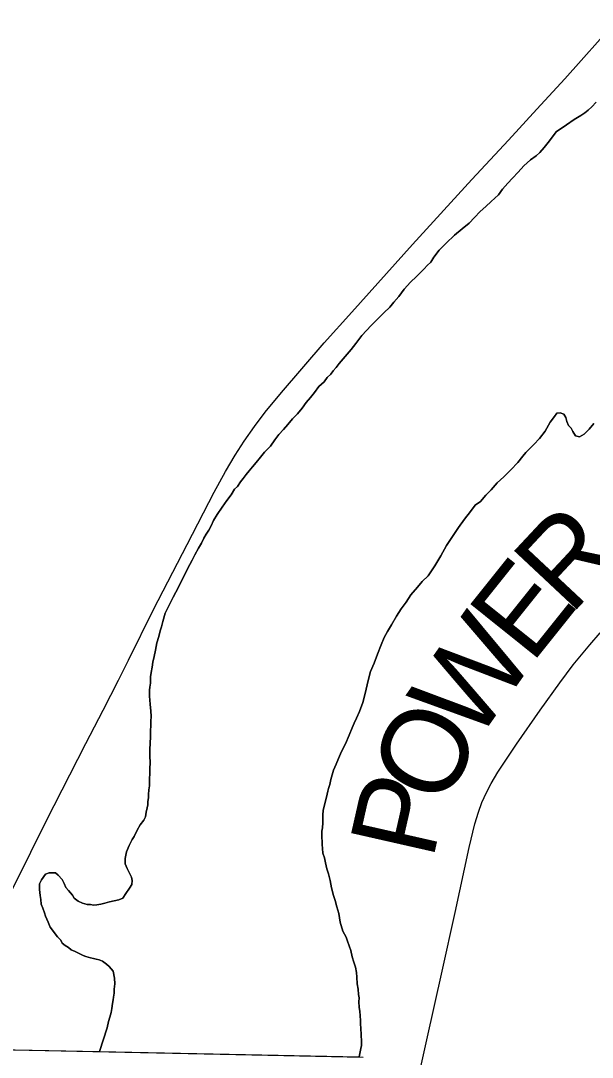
# Model space of a CAD drawing. Extents: x 2.1 to 73.9, y 4 to 26.
# Drawn here: x 47.0527 to 47.2423, y 20.2905 to 20.6341 of the extents above; entities that cross this region are included whole.
import ezdxf

# ---------------------------------------------------------------- set-up
doc = ezdxf.new("R2010")
doc.units = 0
for name, color, linetype in [('GM_X_County_Road', 7, 'Continuous'), ('GM_X_County_Road_Text', 7, 'Continuous'), ('GM_X_Major_River', 7, 'Continuous'), ('GM_X_Minor_River', 7, 'Continuous'), ('GM_X_State_Route', 7, 'Continuous')]:
    doc.layers.add(name, color=color, linetype=linetype)

msp = doc.modelspace()

# ---------------------------------------------------------------- linework, layer by layer
at = {"layer": 'GM_X_County_Road'}
msp.add_lwpolyline([(47.18541, 20.28734), (47.18739, 20.29636), (47.19253, 20.31909), (47.1968, 20.33852), (47.20147, 20.36009), (47.20339, 20.36792), (47.20453, 20.37177), (47.20571, 20.37494), (47.20722, 20.37831), (47.20881, 20.38131), (47.21105, 20.38501), (47.21723, 20.39432), (47.22501, 20.40556), (47.23154, 20.41463), (47.23602, 20.42058), (47.24154, 20.42728), (47.245, 20.43126)], dxfattribs=at)
at = {"layer": 'GM_X_Major_River'}
for p, q in [((47.16629, 20.29043), (46.98465, 20.29429)), ((47.07888, 20.29241), (47.16496, 20.29065))]:
    msp.add_line(p, q, dxfattribs=at)
for points in [[(47.24357, 20.60704), (47.24219, 20.60556), (47.24101, 20.60446), (47.23984, 20.60355), (47.23848, 20.60264), (47.23634, 20.60138), (47.23381, 20.59956), (47.23031, 20.59721), (47.22812, 20.59424), (47.22633, 20.59201), (47.22494, 20.59035), (47.22377, 20.58924), (47.22182, 20.58798), (47.21966, 20.58596), (47.21769, 20.58393), (47.21592, 20.5819), (47.21434, 20.58024), (47.21256, 20.5782), (47.21117, 20.57635), (47.20881, 20.57414), (47.20705, 20.57249), (47.20509, 20.57084), (47.20331, 20.56881), (47.20154, 20.56697), (47.19919, 20.56514), (47.19665, 20.56295), (47.1939, 20.56037), (47.19154, 20.55798), (47.18975, 20.55575)], [(47.18975, 20.55575), (47.19154, 20.55798), (47.1939, 20.56037), (47.19665, 20.56295), (47.19919, 20.56514), (47.20154, 20.56697), (47.20331, 20.56881), (47.20509, 20.57084), (47.20705, 20.57249), (47.20881, 20.57414), (47.21117, 20.57635), (47.21256, 20.5782), (47.21434, 20.58024), (47.21592, 20.5819), (47.21769, 20.58393), (47.21966, 20.58596), (47.22182, 20.58798), (47.22377, 20.58924), (47.22494, 20.59035), (47.22633, 20.59201), (47.22812, 20.59424), (47.23031, 20.59721), (47.23381, 20.59956), (47.23634, 20.60138), (47.23848, 20.60264), (47.23984, 20.60355), (47.24101, 20.60446), (47.24219, 20.60556), (47.24357, 20.60704)], [(47.18975, 20.55575), (47.18875, 20.55408), (47.18757, 20.55297), (47.18658, 20.55187), (47.1854, 20.55076), (47.18402, 20.54929), (47.18206, 20.54745), (47.17989, 20.54505), (47.1781, 20.54264), (47.17652, 20.54079), (47.17513, 20.53912), (47.17317, 20.53728), (47.1712, 20.53526), (47.16903, 20.53305), (47.16588, 20.52973), (47.16389, 20.52713), (47.1623, 20.52509), (47.15835, 20.52047), (47.15735, 20.51917), (47.15637, 20.51806), (47.15557, 20.51695), (47.15439, 20.51584), (47.15339, 20.51436), (47.15163, 20.51289), (47.15023, 20.51085), (47.14885, 20.50918), (47.14746, 20.50752), (47.14607, 20.50566), (47.14449, 20.50381), (47.14291, 20.50215), (47.14133, 20.5003), (47.13994, 20.49863), (47.13836, 20.49697), (47.13697, 20.49512), (47.13557, 20.49307), (47.1336, 20.49105), (47.13222, 20.48938), (47.13083, 20.48771), (47.12964, 20.48623), (47.12846, 20.48494), (47.12746, 20.48364), (47.12647, 20.48234), (47.12567, 20.48123), (47.12467, 20.47974), (47.12369, 20.47882), (47.12249, 20.47696), (47.1211, 20.4751), (47.1195, 20.47287), (47.1179, 20.47045), (47.11669, 20.4684), (47.11588, 20.46672), (47.11507, 20.46522), (47.11426, 20.46392), (47.11346, 20.46261), (47.11265, 20.46093), (47.11164, 20.45925), (47.11043, 20.45701), (47.10961, 20.45532), (47.1088, 20.45383), (47.10779, 20.45196), (47.10697, 20.45008), (47.10596, 20.44821), (47.10514, 20.44653), (47.10413, 20.44466), (47.10331, 20.44298), (47.10067, 20.43774), (47.09982, 20.43491), (47.09938, 20.43321), (47.09896, 20.4319), (47.09852, 20.43001), (47.09788, 20.42794), (47.09742, 20.42548), (47.09697, 20.4234), (47.09653, 20.42152), (47.09629, 20.41981), (47.09604, 20.41811), (47.0958, 20.41659), (47.09574, 20.4145), (47.0955, 20.41318), (47.09547, 20.41223), (47.09544, 20.41109), (47.09541, 20.41014), (47.09556, 20.40899), (47.0957, 20.40747), (47.09583, 20.40537), (47.09596, 20.40346), (47.09591, 20.40194), (47.09585, 20.40023), (47.09581, 20.3989), (47.09574, 20.39662), (47.09568, 20.39472), (47.0956, 20.39244), (47.09554, 20.39035), (47.09566, 20.38826), (47.09559, 20.38617), (47.09554, 20.38446), (47.09549, 20.38294), (47.09545, 20.38161), (47.09541, 20.38047), (47.09518, 20.37914), (47.09513, 20.37762)], [(47.09513, 20.37762), (47.09518, 20.37914), (47.09541, 20.38047), (47.09545, 20.38161), (47.09549, 20.38294), (47.09554, 20.38446), (47.09559, 20.38617), (47.09566, 20.38826), (47.09554, 20.39035), (47.0956, 20.39244), (47.09568, 20.39472), (47.09574, 20.39662), (47.09581, 20.3989), (47.09585, 20.40023), (47.09591, 20.40194), (47.09596, 20.40346), (47.09583, 20.40537), (47.0957, 20.40747), (47.09556, 20.40899), (47.09541, 20.41014), (47.09544, 20.41109), (47.09547, 20.41223), (47.0955, 20.41318), (47.09574, 20.4145), (47.0958, 20.41659), (47.09604, 20.41811), (47.09629, 20.41981), (47.09653, 20.42152), (47.09697, 20.4234), (47.09742, 20.42548), (47.09788, 20.42794), (47.09852, 20.43001), (47.09896, 20.4319), (47.09938, 20.43321), (47.09982, 20.43491), (47.10067, 20.43774), (47.10331, 20.44298), (47.10413, 20.44466), (47.10514, 20.44653), (47.10596, 20.44821), (47.10697, 20.45008), (47.10779, 20.45196), (47.1088, 20.45383), (47.10961, 20.45532), (47.11043, 20.45701), (47.11164, 20.45925), (47.11265, 20.46093), (47.11346, 20.46261), (47.11426, 20.46392), (47.11507, 20.46522), (47.11588, 20.46672), (47.11669, 20.4684), (47.1179, 20.47045), (47.1195, 20.47287), (47.1211, 20.4751), (47.12249, 20.47696), (47.12369, 20.47882), (47.12467, 20.47974), (47.12567, 20.48123), (47.12647, 20.48234), (47.12746, 20.48364), (47.12846, 20.48494), (47.12964, 20.48623), (47.13083, 20.48771), (47.13222, 20.48938), (47.1336, 20.49105), (47.13557, 20.49307), (47.13697, 20.49512), (47.13836, 20.49697), (47.13994, 20.49863), (47.14133, 20.5003), (47.14291, 20.50215), (47.14449, 20.50381), (47.14607, 20.50566), (47.14746, 20.50752), (47.14885, 20.50918), (47.15023, 20.51085), (47.15163, 20.51289), (47.15339, 20.51436), (47.15439, 20.51584), (47.15557, 20.51695), (47.15637, 20.51806), (47.15735, 20.51917), (47.15835, 20.52047), (47.1623, 20.52509), (47.16389, 20.52713), (47.16588, 20.52973), (47.16903, 20.53305), (47.1712, 20.53526), (47.17317, 20.53728), (47.17513, 20.53912), (47.17652, 20.54079), (47.1781, 20.54264), (47.17989, 20.54505), (47.18206, 20.54745), (47.18402, 20.54929), (47.1854, 20.55076), (47.18658, 20.55187), (47.18757, 20.55297), (47.18875, 20.55408), (47.18975, 20.55575)], [(47.18593, 20.44822), (47.1879, 20.45005), (47.1901, 20.4534), (47.19211, 20.45676), (47.19393, 20.46012), (47.19593, 20.4631), (47.19793, 20.46608), (47.19992, 20.46887), (47.20191, 20.47146), (47.2035, 20.4735), (47.20525, 20.47478), (47.20703, 20.47681), (47.20881, 20.47865), (47.21078, 20.48087), (47.21294, 20.48289), (47.2153, 20.48528), (47.21766, 20.48768), (47.21925, 20.48972), (47.22024, 20.49102), (47.22299, 20.49359), (47.22477, 20.49562), (47.22675, 20.49803), (47.22837, 20.50102), (47.22976, 20.50287), (47.23056, 20.50399), (47.23171, 20.50414), (47.23284, 20.50372), (47.23356, 20.50256), (47.2339, 20.50121), (47.23443, 20.49987), (47.23536, 20.49907), (47.23589, 20.49791), (47.2368, 20.49655), (47.23812, 20.49613), (47.23967, 20.49703), (47.24125, 20.49869), (47.24283, 20.50054)], [(47.24283, 20.50054), (47.24125, 20.49869), (47.23967, 20.49703), (47.23812, 20.49613), (47.2368, 20.49655), (47.23589, 20.49791), (47.23536, 20.49907), (47.23443, 20.49987), (47.2339, 20.50121), (47.23356, 20.50256), (47.23284, 20.50372), (47.23171, 20.50414), (47.23056, 20.50399), (47.22976, 20.50287), (47.22837, 20.50102), (47.22675, 20.49803), (47.22477, 20.49562), (47.22299, 20.49359), (47.22024, 20.49102), (47.21925, 20.48972), (47.21766, 20.48768), (47.2153, 20.48528), (47.21294, 20.48289), (47.21078, 20.48087), (47.20881, 20.47865), (47.20703, 20.47681), (47.20525, 20.47478), (47.2035, 20.4735), (47.20191, 20.47146), (47.19992, 20.46887), (47.19793, 20.46608), (47.19593, 20.4631), (47.19393, 20.46012), (47.19211, 20.45676), (47.1901, 20.4534), (47.1879, 20.45005), (47.18593, 20.44822)], [(47.16496, 20.29065), (47.16556, 20.29349), (47.16578, 20.29443), (47.16582, 20.29576), (47.16558, 20.30014), (47.16543, 20.30148), (47.16547, 20.30262), (47.16533, 20.30434), (47.16519, 20.30567), (47.16504, 20.3072), (47.16491, 20.30891), (47.16495, 20.31024), (47.1648, 20.31139), (47.16466, 20.31311), (47.16434, 20.31483), (47.16422, 20.31712), (47.16408, 20.31864), (47.16375, 20.32037), (47.16324, 20.32209), (47.16272, 20.32382), (47.16222, 20.32593), (47.16169, 20.32747), (47.16117, 20.32901), (47.16064, 20.33036), (47.15956, 20.3323), (47.15871, 20.33537), (47.15823, 20.33824), (47.15754, 20.34036), (47.15703, 20.34246), (47.15652, 20.34419), (47.15583, 20.34669), (47.15534, 20.34918), (47.15484, 20.35129), (47.15432, 20.35302), (47.15381, 20.35494), (47.15349, 20.35666), (47.15297, 20.3582), (47.15282, 20.35972), (47.15268, 20.36106), (47.15271, 20.36201), (47.15256, 20.36335), (47.15259, 20.3643), (47.15263, 20.36544), (47.15285, 20.36657), (47.15291, 20.36828), (47.15294, 20.36942), (47.15299, 20.37075), (47.15304, 20.37246), (47.15413, 20.3768), (47.15457, 20.37869), (47.15479, 20.37963), (47.15522, 20.38095), (47.15565, 20.38265), (47.15608, 20.38415), (47.15651, 20.38566), (47.15734, 20.38773), (47.15816, 20.3896), (47.15918, 20.39185), (47.16041, 20.39447), (47.16164, 20.39728), (47.16267, 20.39972), (47.16329, 20.40122), (47.16411, 20.40291), (47.16513, 20.40516), (47.16618, 20.40817), (47.16705, 20.41156), (47.16792, 20.41496), (47.16879, 20.41835), (47.17002, 20.42116), (47.17107, 20.42417), (47.17231, 20.42718), (47.17334, 20.42961), (47.17436, 20.43167), (47.17576, 20.43391), (47.17738, 20.43671), (47.17898, 20.43913), (47.18057, 20.44136), (47.18217, 20.44378), (47.18435, 20.44637), (47.18593, 20.44822)], [(47.18593, 20.44822), (47.18435, 20.44637), (47.18217, 20.44378), (47.18057, 20.44136), (47.17898, 20.43913), (47.17738, 20.43671), (47.17576, 20.43391), (47.17436, 20.43167), (47.17334, 20.42961), (47.17231, 20.42718), (47.17107, 20.42417), (47.17002, 20.42116), (47.16879, 20.41835), (47.16792, 20.41496), (47.16705, 20.41156), (47.16618, 20.40817), (47.16513, 20.40516), (47.16411, 20.40291), (47.16329, 20.40122), (47.16267, 20.39972), (47.16164, 20.39728), (47.16041, 20.39447), (47.15918, 20.39185), (47.15816, 20.3896), (47.15734, 20.38773), (47.15651, 20.38566), (47.15608, 20.38415), (47.15565, 20.38265), (47.15522, 20.38095), (47.15479, 20.37963), (47.15457, 20.37869), (47.15413, 20.3768), (47.15304, 20.37246), (47.15299, 20.37075), (47.15294, 20.36942), (47.15291, 20.36828), (47.15285, 20.36657), (47.15263, 20.36544), (47.15259, 20.3643), (47.15256, 20.36335), (47.15271, 20.36201), (47.15268, 20.36106), (47.15282, 20.35972), (47.15297, 20.3582), (47.15349, 20.35666), (47.15381, 20.35494), (47.15432, 20.35302), (47.15484, 20.35129), (47.15534, 20.34918), (47.15583, 20.34669), (47.15652, 20.34419), (47.15703, 20.34246), (47.15754, 20.34036), (47.15823, 20.33824), (47.15871, 20.33537), (47.15956, 20.3323), (47.16064, 20.33036), (47.16117, 20.32901), (47.16169, 20.32747), (47.16222, 20.32593), (47.16272, 20.32382), (47.16324, 20.32209), (47.16375, 20.32037), (47.16408, 20.31864), (47.16422, 20.31712), (47.16434, 20.31483), (47.16466, 20.31311), (47.1648, 20.31139), (47.16495, 20.31024), (47.16491, 20.30891), (47.16504, 20.3072), (47.16519, 20.30567), (47.16533, 20.30434), (47.16547, 20.30262), (47.16543, 20.30148), (47.16558, 20.30014), (47.16582, 20.29576), (47.16578, 20.29443), (47.16556, 20.29349), (47.16496, 20.29065)], [(47.09513, 20.37762), (47.09509, 20.37648), (47.09487, 20.37535), (47.09483, 20.37421), (47.09461, 20.37326), (47.09437, 20.37175), (47.09413, 20.37024), (47.09352, 20.36912), (47.09233, 20.36763), (47.09132, 20.36576), (47.0903, 20.36371), (47.0897, 20.36277), (47.08909, 20.36165), (47.08868, 20.36071), (47.08786, 20.35865), (47.08763, 20.35752), (47.0874, 20.35638), (47.08735, 20.35467), (47.08806, 20.35313), (47.08877, 20.35158), (47.08949, 20.35023), (47.08964, 20.34908), (47.0896, 20.34775), (47.0888, 20.34664), (47.0876, 20.34477), (47.0866, 20.34328), (47.08525, 20.34276), (47.08372, 20.34243), (47.08219, 20.3421), (47.08064, 20.34158), (47.0793, 20.34125), (47.07796, 20.3411), (47.07682, 20.34095), (47.07587, 20.34117), (47.07473, 20.34121), (47.07322, 20.34164), (47.07172, 20.34226), (47.07042, 20.34325), (47.06988, 20.34422), (47.06859, 20.34578), (47.06767, 20.34677), (47.06714, 20.34812), (47.06643, 20.34947), (47.06514, 20.35085), (47.06421, 20.35164), (47.06326, 20.35167), (47.06212, 20.35171), (47.06096, 20.35118), (47.05957, 20.34932), (47.05895, 20.34801), (47.05892, 20.34706), (47.05889, 20.34611), (47.05921, 20.3442), (47.05936, 20.34286), (47.0595, 20.34133), (47.06003, 20.33998), (47.06055, 20.33844), (47.06089, 20.33729), (47.06143, 20.33632), (47.06178, 20.33536), (47.06249, 20.33362), (47.06322, 20.33265), (47.06414, 20.33148), (47.06487, 20.3305), (47.06597, 20.32932), (47.06651, 20.32836), (47.06744, 20.32756), (47.06856, 20.32695), (47.06949, 20.32616), (47.0708, 20.32555), (47.07212, 20.32493), (47.07343, 20.32432), (47.07437, 20.32391), (47.07588, 20.32348), (47.07682, 20.32326), (47.07777, 20.32303), (47.07871, 20.32281), (47.07984, 20.32239), (47.08114, 20.3214), (47.08207, 20.32061), (47.08335, 20.31904), (47.08385, 20.31675), (47.08398, 20.31484), (47.08373, 20.31314), (47.08369, 20.3118), (47.08346, 20.31048), (47.08343, 20.30953), (47.0832, 20.3084), (47.08296, 20.30669), (47.08272, 20.30537), (47.08229, 20.30386), (47.08186, 20.30235), (47.08142, 20.30028), (47.07888, 20.29241)], [(47.07888, 20.29241), (47.08142, 20.30028), (47.08186, 20.30235), (47.08229, 20.30386), (47.08272, 20.30537), (47.08296, 20.30669), (47.0832, 20.3084), (47.08343, 20.30953), (47.08346, 20.31048), (47.08369, 20.3118), (47.08373, 20.31314), (47.08398, 20.31484), (47.08385, 20.31675), (47.08335, 20.31904), (47.08207, 20.32061), (47.08114, 20.3214), (47.07984, 20.32239), (47.07871, 20.32281), (47.07777, 20.32303), (47.07682, 20.32326), (47.07588, 20.32348), (47.07437, 20.32391), (47.07343, 20.32432), (47.07212, 20.32493), (47.0708, 20.32555), (47.06949, 20.32616), (47.06856, 20.32695), (47.06744, 20.32756), (47.06651, 20.32836), (47.06597, 20.32932), (47.06487, 20.3305), (47.06414, 20.33148), (47.06322, 20.33265), (47.06249, 20.33362), (47.06178, 20.33536), (47.06143, 20.33632), (47.06089, 20.33729), (47.06055, 20.33844), (47.06003, 20.33998), (47.0595, 20.34133), (47.05936, 20.34286), (47.05921, 20.3442), (47.05889, 20.34611), (47.05892, 20.34706), (47.05895, 20.34801), (47.05957, 20.34932), (47.06096, 20.35118), (47.06212, 20.35171), (47.06326, 20.35167), (47.06421, 20.35164), (47.06514, 20.35085), (47.06643, 20.34947), (47.06714, 20.34812), (47.06767, 20.34677), (47.06859, 20.34578), (47.06988, 20.34422), (47.07042, 20.34325), (47.07172, 20.34226), (47.07322, 20.34164), (47.07473, 20.34121), (47.07587, 20.34117), (47.07682, 20.34095), (47.07796, 20.3411), (47.0793, 20.34125), (47.08064, 20.34158), (47.08219, 20.3421), (47.08372, 20.34243), (47.08525, 20.34276), (47.0866, 20.34328), (47.0876, 20.34477), (47.0888, 20.34664), (47.0896, 20.34775), (47.08964, 20.34908), (47.08949, 20.35023), (47.08877, 20.35158), (47.08806, 20.35313), (47.08735, 20.35467), (47.0874, 20.35638), (47.08763, 20.35752), (47.08786, 20.35865), (47.08868, 20.36071), (47.08909, 20.36165), (47.0897, 20.36277), (47.0903, 20.36371), (47.09132, 20.36576), (47.09233, 20.36763), (47.09352, 20.36912), (47.09413, 20.37024), (47.09437, 20.37175), (47.09461, 20.37326), (47.09483, 20.37421), (47.09487, 20.37535), (47.09509, 20.37648), (47.09513, 20.37762)]]:
    msp.add_lwpolyline(points, dxfattribs=at)
at = {"layer": 'GM_X_Minor_River'}
msp.add_lwpolyline([(47.00604, 20.29386), (47.07888, 20.29241)], dxfattribs=at)
at = {"layer": 'GM_X_State_Route'}
msp.add_lwpolyline([(47.04895, 20.34431), (47.05604, 20.35849), (47.06116, 20.3688), (47.07434, 20.39452), (47.08007, 20.40556), (47.08519, 20.41551), (47.08852, 20.42218), (47.09681, 20.43889), (47.10791, 20.46045), (47.11693, 20.47783), (47.12063, 20.48468), (47.12382, 20.49004), (47.12686, 20.49476), (47.13026, 20.49961), (47.13384, 20.50433), (47.13919, 20.51082), (47.15342, 20.5273), (47.16252, 20.53752), (47.18272, 20.5599), (47.20242, 20.58149), (47.21451, 20.59444), (47.22399, 20.60474), (47.23328, 20.61476), (47.25038, 20.63407)], dxfattribs=at)

# ---------------------------------------------------------------- texts
at = {"layer": 'GM_X_County_Road_Text'}
for s, rotation, p in [('R', 46.9046, (47.23502, 20.43669)), ('E', 51.3067, (47.22211, 20.42054)), ('W', 54.9439, (47.20349, 20.39398)), ('O', 63.7363, (47.19301, 20.37255)), ('P', 77.2344, (47.18937, 20.35552))]:
    msp.add_text(s, height=0.02841, rotation=rotation, dxfattribs=at).set_placement(p)

doc.saveas('drawing.dxf')
